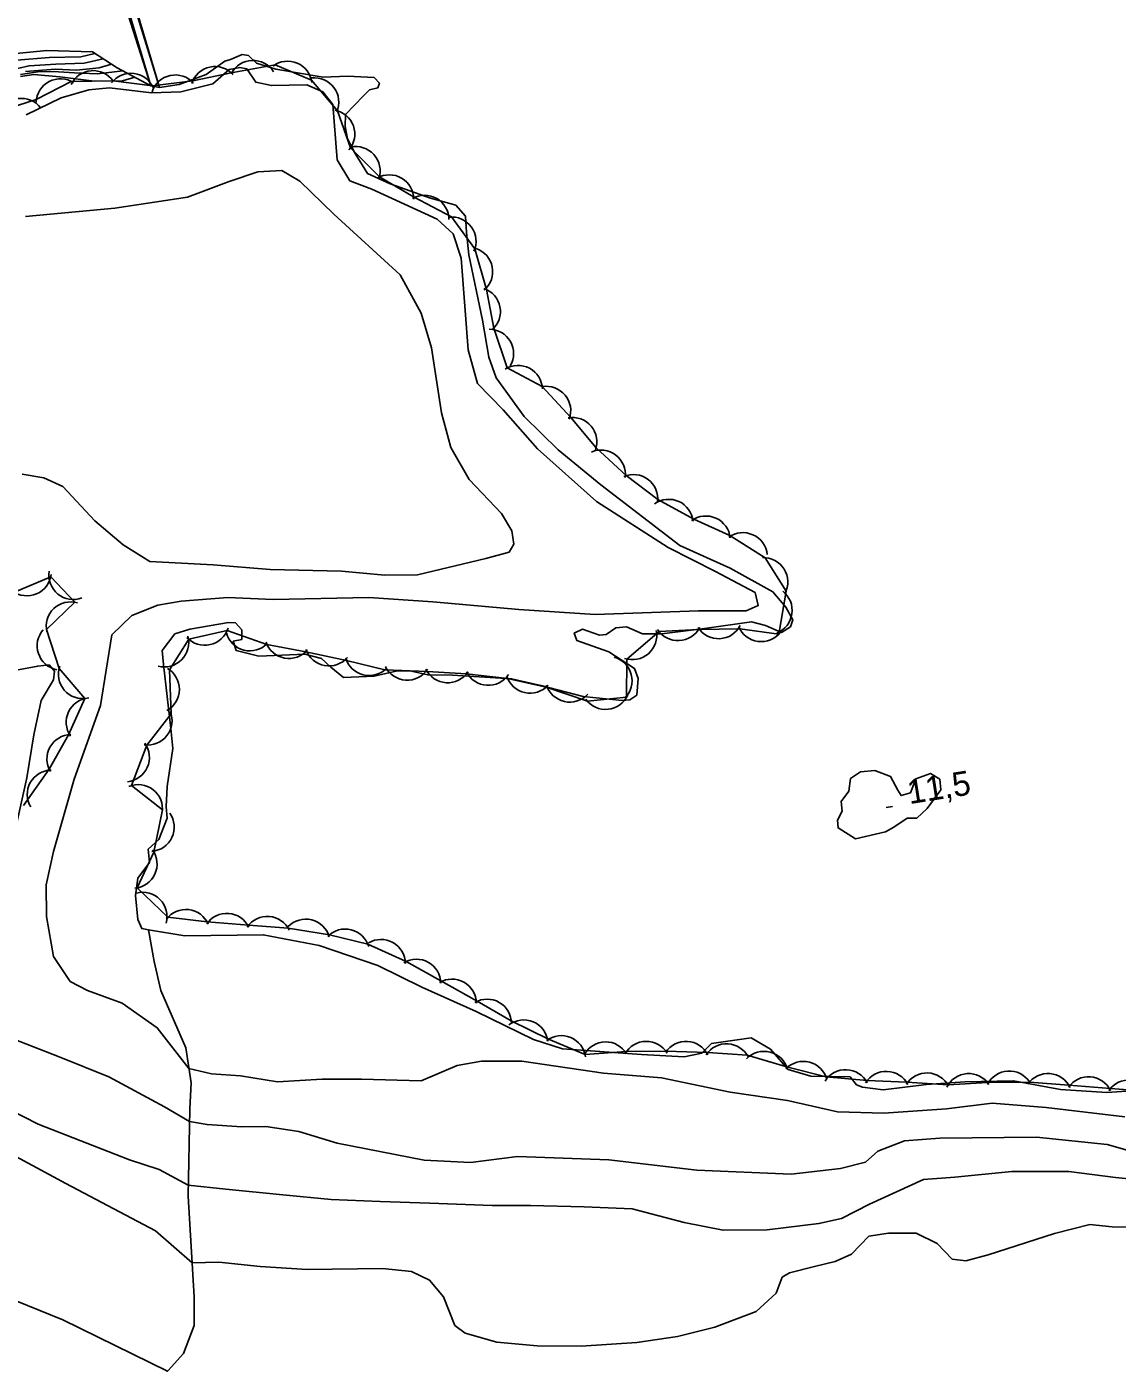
# Model space of a CAD drawing. Extents: x 646142 to 649934, y 5874075 to 5876351.
# Drawn here: x 648016.1 to 648150.2, y 5874831.3 to 5874995.8 of the extents above; entities that cross this region are included whole.
import ezdxf

# ---------------------------------------------------------------- set-up
doc = ezdxf.new("R2010")
doc.units = 0
for name, color, linetype in [('Niveau 1', 7, 'Continuous'), ('Niveau 11', 7, 'Continuous'), ('Niveau 2', 7, 'Continuous'), ('Niveau 3', 7, 'Continuous'), ('Niveau 4', 7, 'Continuous'), ('Niveau 44', 7, 'Continuous')]:
    doc.layers.add(name, color=color, linetype=linetype)

msp = doc.modelspace()

# ---------------------------------------------------------------- linework, layer by layer
at = {"layer": 'Niveau 1'}
for points in [[(648015.29, 5874989.68), (648016.92, 5874989.91), (648020.14, 5874989.64), (648024.33, 5874989.11), (648027.82, 5874989.16), (648029.34, 5874989.6)], [(647956.75, 5874855.78), (647957.79, 5874855.55), (647960, 5874855.77), (647962.1, 5874858.21), (647964.13, 5874859.01), (647966.28, 5874858.63), (647967.88, 5874859.03), (647970.12, 5874858.9), (647971.91, 5874859.79), (647973.08, 5874859.79), (647974.39, 5874858.39), (647975.75, 5874853), (647976.97, 5874851.36), (647979.8, 5874851.18), (647982.33, 5874850.49), (647996.32, 5874846.49), (648020.51, 5874836.7), (648033.37, 5874830.37)]]:
    msp.add_lwpolyline(points, dxfattribs=at)
at = {"layer": 'Niveau 11'}
msp.add_lwpolyline([(648031.33, 5874988.53), (648032.37, 5874988.33), (648019.88, 5875030.58), (648020.37, 5875030.72), (648020.09, 5875031.66), (648019.03, 5875031.34), (648015.99, 5875041.64), (648015.35, 5875041.45), (648014.21, 5875045.3), (648014.81, 5875045.47), (648014.64, 5875046.05), (648013.53, 5875045.72), (648014.83, 5875041.34), (648012.55, 5875040.66), (648014.49, 5875034.11), (648016.69, 5875034.75), (648018.08, 5875030.06), (648018.98, 5875030.33), (648031.33, 5874988.53)], dxfattribs=at)
at = {"layer": 'Niveau 2'}
for points in [[(648014.82, 5874991.68), (648018.83, 5874992.03), (648022.69, 5874992.11), (648024.43, 5874992.52)], [(648014.92, 5874990.65), (648016.34, 5874991.01), (648019.65, 5874991.19), (648023.11, 5874991.33), (648025.46, 5874991.86)], [(648015.29, 5874989.93), (648017.42, 5874990.27), (648019.31, 5874990.31), (648021.93, 5874990.12), (648024.7, 5874990.02), (648025.81, 5874990.13), (648027.88, 5874990.38)], [(648015.89, 5874990.31), (648019.6, 5874990.56), (648022.16, 5874990.46), (648024.98, 5874990.75), (648026.49, 5874991.2)], [(648015.98, 5874984.95), (648020.27, 5874987.04), (648023.71, 5874988.03), (648026.22, 5874988.29), (648031.42, 5874987.68), (648035.01, 5874987.81), (648038.93, 5874988.79), (648040.94, 5874990.54), (648042.28, 5874990.79)], [(648032.17, 5874924.61), (648035.07, 5874925.13), (648040.81, 5874925.59), (648046.38, 5874925.32), (648058.16, 5874925.56), (648066, 5874925.04), (648076.6, 5874924.09), (648085.98, 5874923.5), (648098.68, 5874923.94), (648104.58, 5874923.94), (648106.06, 5874924.57), (648105.66, 5874926.18), (648100.8, 5874928.77), (648094.97, 5874931.74), (648086.15, 5874937.37), (648078.9, 5874943.87), (648074.65, 5874948.65), (648071.5, 5874951.89), (648070.38, 5874956.04), (648069.51, 5874967.33), (648068.5, 5874970.31), (648066.55, 5874972.13), (648058.51, 5874975.82), (648055.81, 5874976.86), (648054.26, 5874979.43), (648053.71, 5874986.25), (648052.49, 5874987.78), (648050.52, 5874988.65), (648046.16, 5874988.57), (648044.23, 5874988.97), (648043.12, 5874990.64), (648042.28, 5874990.79)], [(648015.9, 5874972.47), (648026.89, 5874973.46), (648035.83, 5874974.83), (648040.95, 5874976.76), (648044.49, 5874977.95), (648047.42, 5874978.12), (648049.67, 5874976.81), (648053.84, 5874972.73), (648062.01, 5874965.27), (648064.59, 5874960.56), (648065.84, 5874956.31), (648067.1, 5874948.28), (648068.23, 5874944.01), (648070.5, 5874940.1), (648074.45, 5874935.89), (648075.72, 5874933.77), (648076, 5874932.14), (648075.39, 5874931.13), (648072.52, 5874930.37), (648064.12, 5874928.35), (648060.11, 5874928.3), (648054.76, 5874928.82), (648046.02, 5874929.01), (648039.01, 5874929.61), (648031.19, 5874930), (648027.92, 5874932.04), (648024.45, 5874935), (648020.49, 5874939.22), (648018.15, 5874940.28), (648015.51, 5874940.73)], [(648151.13, 5874861.68), (648141.46, 5874862.83), (648134.81, 5874863.35), (648129.21, 5874862.67), (648121.48, 5874862.13), (648115.81, 5874862.27), (648109.65, 5874863.66), (648102.59, 5874864.72), (648094.16, 5874866.48), (648087.03, 5874867.06), (648076.97, 5874868.54), (648072.02, 5874868.51), (648069.01, 5874867.97), (648064.59, 5874866.11), (648057.25, 5874866.32), (648052.42, 5874866.31), (648046.91, 5874865.99), (648042.35, 5874866.72), (648038.79, 5874866.95), (648036.01, 5874867.62), (648032.12, 5874872.64), (648027.81, 5874875.64), (648023.52, 5874877.22), (648021.41, 5874878.31), (648019.33, 5874881.41), (648018.49, 5874886.3), (648018.46, 5874890.2), (648019.35, 5874894.31), (648021.89, 5874903.21), (648025.13, 5874912.3), (648026.51, 5874920.96), (648028.99, 5874923.34), (648032.17, 5874924.61)], [(647994.53, 5874881.62), (647994.71, 5874885.66), (647995.37, 5874888.56), (647996.64, 5874893.53), (647999.46, 5874899.6), (648002.68, 5874903.95), (648006.48, 5874909.53), (648009.12, 5874913.81), (648010.87, 5874915.17), (648013.23, 5874916.35), (648017.4, 5874917.13), (648018.8, 5874917.27), (648019.46, 5874916.51), (648019.33, 5874915.43), (648017.82, 5874912.91), (648016.94, 5874908.69), (648016.05, 5874903.4), (648014.59, 5874896.75), (648013.34, 5874893.91), (648010.6, 5874888.2)], [(648008.65, 5874873.47), (648020.04, 5874869.06), (648026.17, 5874866.61), (648033.02, 5874862.92), (648036.09, 5874861.1), (648038.25, 5874860.72), (648042.52, 5874860.44), (648045.46, 5874860.5), (648049.52, 5874859.85), (648054.26, 5874858.43), (648064.95, 5874856.32), (648070.63, 5874856.06), (648076.45, 5874856.77), (648087.67, 5874856.36), (648098.51, 5874855.09), (648110.1, 5874854.6), (648116.15, 5874855.32), (648119.26, 5874856.11), (648120.78, 5874857.44), (648124.06, 5874858.71), (648128.39, 5874859.03), (648140.27, 5874859.16), (648148.96, 5874858.26), (648157.92, 5874855.74)], [(648005.07, 5874867.09), (648017.45, 5874860.78), (648028.71, 5874856.37), (648032.35, 5874855.2), (648035.92, 5874853.25), (648040.56, 5874852.77), (648047.57, 5874852.06), (648053.5, 5874851.48), (648059.52, 5874851.25), (648065.66, 5874851.05), (648073.33, 5874850.75), (648078.03, 5874850.76), (648084.63, 5874850.59), (648090.53, 5874850.36), (648096.93, 5874848.65), (648101.73, 5874847.71), (648107.13, 5874847.78), (648113.52, 5874848.54), (648116.28, 5874849.18), (648119.75, 5874850.94), (648126.39, 5874853.96), (648130.24, 5874854.23), (648137.23, 5874854.93), (648144.28, 5874854.93), (648150, 5874854.21), (648156.52, 5874853.57)], [(648009.07, 5874859.81), (648020.85, 5874853.46), (648031.88, 5874847.63), (648036.4, 5874843.7), (648039.68, 5874843.79), (648044.78, 5874843.25), (648050.57, 5874842.89), (648059.83, 5874842.99), (648063.39, 5874842.64), (648065.61, 5874841.57), (648067.34, 5874839.51), (648068.74, 5874836), (648070, 5874835.07), (648073.87, 5874833.93), (648078.85, 5874833.49), (648084.25, 5874833.44), (648091.13, 5874833.9), (648096.11, 5874834.63), (648100.69, 5874835.8), (648105.78, 5874837.72), (648108.26, 5874839.97), (648109, 5874841.93)], [(648109, 5874841.93), (648109.89, 5874842.49), (648112.98, 5874843.27), (648115.5, 5874843.88), (648117.53, 5874844.79), (648119.66, 5874847), (648122.09, 5874847.36), (648125.49, 5874847.35), (648128.08, 5874846.08), (648129.91, 5874844.15), (648131.57, 5874843.96), (648134.32, 5874844.71), (648142.51, 5874847.3), (648146.86, 5874848.44), (648149.59, 5874848.12), (648154.06, 5874848.1)]]:
    msp.add_lwpolyline(points, dxfattribs=at)
at = {"layer": 'Niveau 3'}
msp.add_line((648121.79, 5874899.73), (648122.58, 5874899.85), dxfattribs=at)
at = {"layer": 'Niveau 4'}
for points in [[(648032.37, 5874988.33), (648014.64, 5875046.05)], [(648018, 5875030.32), (648031.33, 5874988.53)], [(648014.74, 5874992.49), (648018.51, 5874992.87), (648024.13, 5874992.72), (648027.18, 5874990.76), (648031.33, 5874988.53)], [(648032.37, 5874988.33), (648034.82, 5874988.69), (648038.12, 5874989.91), (648040.44, 5874991.57), (648041.13, 5874991.76), (648042.55, 5874992.37), (648043.33, 5874992.27), (648044.31, 5874991.3), (648046.68, 5874990.59), (648052.51, 5874989.58), (648055.51, 5874989.7), (648058.78, 5874989.55), (648059.44, 5874988.85), (648059.26, 5874988.3), (648058.22, 5874988.02), (648057.47, 5874987.29), (648055.27, 5874984.99), (648055.24, 5874983.51), (648055.51, 5874981.99), (648056.45, 5874980.19), (648057.99, 5874977.73), (648060.78, 5874976.47), (648065.74, 5874974.72), (648068.83, 5874973.84), (648070.03, 5874972.48), (648070.17, 5874970.48), (648070.44, 5874967.72), (648072.12, 5874959.71), (648072.92, 5874955.16), (648073.82, 5874952.59), (648077.24, 5874947.83), (648081.43, 5874943.75), (648086.7, 5874939.42), (648096.4, 5874931.98), (648102.58, 5874929.17), (648107.83, 5874926.26), (648109.43, 5874924.4), (648110.29, 5874922.83), (648110.02, 5874921.98), (648108.91, 5874921.27), (648106.93, 5874922.14), (648105.24, 5874922.56), (648099.42, 5874921.74), (648094.17, 5874921.09), (648091.8, 5874921.09), (648089.83, 5874921.96), (648088.54, 5874921.83), (648087.33, 5874921), (648086.51, 5874920.92), (648084.43, 5874921.66), (648083.41, 5874921.2), (648083.74, 5874920.28), (648087.65, 5874918.9), (648090.81, 5874916.85), (648091.28, 5874915.59), (648091.13, 5874913.56), (648090.24, 5874913), (648089.3, 5874912.91), (648084.53, 5874913.38), (648079.32, 5874914.75), (648075.7, 5874915.57), (648068.45, 5874916.02), (648065.38, 5874916.07), (648063.2, 5874916.56), (648061.67, 5874916.53)], [(648061.67, 5874916.53), (648058.78, 5874915.88), (648055.02, 5874915.74), (648053.47, 5874917.01), (648052.31, 5874918.08), (648050.25, 5874918.58), (648044.6, 5874918.37), (648041.82, 5874919.04), (648041.47, 5874920.19), (648042.51, 5874920.41), (648042.51, 5874921.59), (648041.72, 5874922.46), (648040.89, 5874922.5), (648036.13, 5874921.66), (648034.29, 5874921.12), (648032.72, 5874919.07), (648032.9, 5874917.31), (648033.79, 5874909.46), (648034.03, 5874907), (648033.32, 5874902.31), (648033.21, 5874899.81), (648033.35, 5874898.4), (648032.31, 5874895.81), (648031.01, 5874894.62), (648031.17, 5874892.98), (648029.71, 5874891.05), (648029.45, 5874888.89), (648029.74, 5874885.96), (648030.21, 5874884.83), (648031.05, 5874884.67), (648035.49, 5874883.94), (648045.16, 5874884.08), (648052.02, 5874882.75), (648059.23, 5874880.28), (648064.68, 5874877.63), (648071.35, 5874874.63), (648078.42, 5874871.2), (648081.96, 5874870.02), (648091.7, 5874869.34), (648096.93, 5874869.04), (648099.12, 5874869.49), (648100.31, 5874870.68), (648105.19, 5874871.4), (648107.57, 5874869.99), (648109.71, 5874867.48), (648112.5, 5874866.69), (648117.35, 5874866.59), (648118.15, 5874865.61), (648118.89, 5874865.32), (648121.4, 5874864.99), (648126.76, 5874865.64), (648131.45, 5874865.99), (648137.46, 5874866.12), (648143.23, 5874865.05), (648148.93, 5874864.67), (648151.98, 5874864.86)], [(648124.38, 5874898.43), (648125.56, 5874898.43), (648126.85, 5874899.62), (648128.52, 5874901.92), (648128.39, 5874903.21), (648127.26, 5874903.93), (648125.43, 5874903.27), (648124.78, 5874901.55), (648123.63, 5874901.19), (648123.21, 5874901.86), (648122.34, 5874903.55), (648120.38, 5874904.3), (648118.62, 5874904.13), (648117.4, 5874903.29), (648117.2, 5874901.73), (648116.27, 5874900.46), (648116.38, 5874899.28), (648115.78, 5874898.16), (648115.88, 5874897.22), (648118.01, 5874895.89), (648121.71, 5874896.74), (648122.71, 5874897.31), (648124.38, 5874898.43)], [(648031.98, 5874828.83), (648035.35, 5874832.57), (648036.66, 5874835.99), (648036.66, 5874839.52), (648035.9, 5874851.91), (648036.12, 5874862.66), (648036.28, 5874865.87), (648035.62, 5874870.17), (648032.56, 5874877.2), (648031.74, 5874880.79), (648031.05, 5874884.67)]]:
    msp.add_lwpolyline(points, dxfattribs=at)
at = {"layer": 'Niveau 44'}
for points in [[(648093.69, 5874937.65), (648089.81, 5874940.57), (648086.1, 5874943.99), (648082.98, 5874947.72), (648079.46, 5874951.55), (648075.17, 5874953.83), (648073.53, 5874958.72), (648072.6, 5874963.48), (648071.19, 5874968.47), (648068.33, 5874972.39), (648063.65, 5874974.89), (648059.45, 5874977.32), (648055.88, 5874980.89), (648054.27, 5874985.47), (648051.08, 5874989.23), (648046.62, 5874991.13), (648041.22, 5874990.13), (648036.47, 5874989.13), (648031.51, 5874988.51), (648026.7, 5874989.14), (648021.54, 5874989.07), (648017.23, 5874986.84), (648012.6, 5874985.39)], [(648154.23, 5874864.77), (648149.39, 5874865.16), (648144.26, 5874865.57), (648139.42, 5874865.95), (648134.25, 5874865.91), (648129.4, 5874865.59), (648124.29, 5874865.94), (648119.44, 5874866.13), (648114.39, 5874866.6), (648109.69, 5874867.8), (648104.68, 5874869.27), (648099.84, 5874869.57), (648094.68, 5874869.76), (648089.82, 5874869.69), (648084.74, 5874869.35), (648080.26, 5874871.22), (648075.67, 5874873.47), (648071.47, 5874875.89), (648066.98, 5874878.42), (648062.74, 5874880.78), (648058.02, 5874882.91), (648053.31, 5874884.08), (648048.21, 5874884.9), (648043.37, 5874885.27), (648038.25, 5874885.65), (648033.43, 5874886.23), (648029.66, 5874889.84), (648031.71, 5874894.24), (648032.76, 5874899.45), (648028.93, 5874902.43), (648030.83, 5874907.42), (648033.81, 5874911.25), (648033.62, 5874916.68), (648035.98, 5874920.44), (648040.71, 5874921.52), (648045.61, 5874919.78), (648050.38, 5874918.89), (648055.4, 5874917.84), (648060.12, 5874916.68), (648065.32, 5874916.48), (648070.16, 5874916.17), (648075.22, 5874915.6), (648079.96, 5874914.55), (648085.03, 5874912.8), (648089.86, 5874913.29), (648089.89, 5874918), (648093.84, 5874921.38), (648098.69, 5874921.62), (648103.77, 5874921.72), (648108.58, 5874921.07), (648109.47, 5874926.36), (648106.89, 5874930.47), (648102.54, 5874933.22), (648098.12, 5874935.2), (648093.69, 5874937.65)], [(648014.54, 5874926.21), (648019, 5874928.11), (648021.99, 5874924.98), (648018.47, 5874921.64), (648020.03, 5874916.82), (648023.19, 5874913.13), (648021.18, 5874908.69), (648018.83, 5874904.44), (648015.66, 5874899.96)]]:
    msp.add_lwpolyline(points, dxfattribs=at)
for centre, start, end in [((648043.88, 5874988.66), 32.0898, 152.0678), ((648048.16, 5874988.56), 6.9384, 126.9163), ((648024.23, 5874987.4), 34.7644, 154.7423), ((648028.88, 5874987.08), 22.5698, 142.5477), ((648034.32, 5874986.87), 41.9659, 161.9438), ((648039.21, 5874987.9), 41.9659, 161.9438), ((648020.2, 5874986.39), 57.3842, 177.3622), ((648051.44, 5874986.52), 336.5375, 96.5155), ((648015.39, 5874983.99), 37.7834, 157.7613), ((648053.41, 5874982.59), 319.4348, 79.4128), ((648056.54, 5874978.06), 342.2482, 102.2261), ((648060.67, 5874974.58), 359.9337, 119.9116), ((648064.99, 5874972.07), 359.9337, 119.9116), ((648068.33, 5874969.39), 336.1178, 96.0958), ((648070.38, 5874965.67), 311.0069, 70.9848), ((648071.33, 5874960.76), 311.0069, 70.9848), ((648072.95, 5874955.58), 329.934, 89.9119), ((648076.49, 5874951.13), 1.9437, 121.9216), ((648079.98, 5874948.56), 339.9215, 99.8994), ((648083.19, 5874944.72), 339.9215, 99.8994), ((648086.7, 5874940.71), 353.0581, 113.0361), ((648090.69, 5874937.7), 353.0581, 113.0361), ((648095.05, 5874934.65), 5.8366, 125.8145), ((648099.61, 5874932.6), 5.8366, 125.8145), ((648104.17, 5874930.55), 5.8366, 125.8145), ((648106.69, 5874927.48), 332.1527, 92.1307), ((648016.08, 5874928.78), 233.1328, 353.1107), ((648021.77, 5874928.32), 170.627, 290.605), ((648107.22, 5874923.98), 292.163, 52.1409), ((648021.45, 5874922.03), 73.5053, 193.4832), ((648020.34, 5874919.63), 138.6407, 258.6186), ((648032.99, 5874920.03), 255.0953, 15.0732), ((648037.95, 5874922.7), 222.9008, 342.8787), ((648043.51, 5874922.01), 195.8335, 315.8114), ((648090.56, 5874920.92), 251.1107, 11.0886), ((648096.18, 5874923.26), 212.7953, 332.7733), ((648101.17, 5874923.5), 212.7953, 332.7733), ((648106.42, 5874923.14), 202.2616, 322.2395), ((648048.32, 5874921.07), 199.388, 319.3659), ((648053.24, 5874920.15), 199.388, 319.3659), ((648058.18, 5874918.97), 196.1885, 316.1664), ((648087.53, 5874915.34), 314.4145, 74.3925), ((648022.95, 5874916.12), 160.616, 280.5939), ((648031.83, 5874914.27), 299.5195, 59.4975), ((648062.86, 5874918.4), 206.3404, 326.3183), ((648067.85, 5874918.08), 206.3404, 326.3183), ((648072.84, 5874917.76), 206.3404, 326.3183), ((648077.98, 5874916.8), 197.4172, 317.3952), ((648082.86, 5874915.7), 197.4172, 317.3952), ((648023.91, 5874910.22), 94.5089, 214.4868), ((648087.27, 5874914.8), 215.7559, 335.7338), ((648030.93, 5874910.42), 262.1276, 22.1055), ((648021.54, 5874905.71), 91.0461, 211.0241), ((648028.14, 5874905.88), 276.0198, 35.9977), ((648019.12, 5874901.34), 91.0461, 211.0241), ((648029.76, 5874899.55), 352.1831, 112.1611), ((648031.2, 5874897.32), 275.0018, 34.9798), ((648029.09, 5874892.79), 275.0018, 34.9798), ((648030.31, 5874886.31), 344.7235, 104.7014), ((648035.63, 5874884.19), 23.1905, 143.1684), ((648040.67, 5874883.71), 25.6578, 145.6357), ((648045.65, 5874883.33), 25.6578, 145.6357), ((648050.39, 5874882.99), 16.0929, 136.0709), ((648055.24, 5874881.78), 16.0929, 136.0709), ((648059.64, 5874880.5), 0.8489, 120.8268), ((648064, 5874878.06), 0.8489, 120.8268), ((648068.37, 5874875.62), 0.8489, 120.8268), ((648072.69, 5874873.15), 0.1141, 120.092), ((648077.2, 5874870.59), 7.3704, 127.3484), ((648081.82, 5874868.66), 7.3704, 127.3484), ((648087.28, 5874867.89), 30.7973, 150.7753), ((648092.28, 5874867.96), 30.7973, 150.7753), ((648097.16, 5874867.96), 26.5684, 146.5463), ((648102.15, 5874867.66), 26.5684, 146.5463), ((648106.76, 5874866.73), 15.7131, 135.691), ((648111.6, 5874865.49), 15.7131, 135.691), ((648116.8, 5874864.47), 27.7285, 147.7065), ((648121.79, 5874864.27), 27.7285, 147.7065), ((648126.79, 5874864.07), 27.7285, 147.7065), ((648131.94, 5874863.99), 33.742, 153.7199), ((648136.93, 5874864.31), 33.742, 153.7199), ((648141.7, 5874864), 25.4541, 145.432), ((648146.68, 5874863.6), 25.4541, 145.432), ((648151.67, 5874863.21), 25.4541, 145.432)]:
    msp.add_arc(centre, 3, start, end, dxfattribs=at)

# ---------------------------------------------------------------- texts
at = {"layer": 'Niveau 3'}
msp.add_text('11,5 ', height=3, rotation=8.9405, dxfattribs=at).set_placement((648124.64, 5874900.14))

doc.saveas('drawing.dxf')
